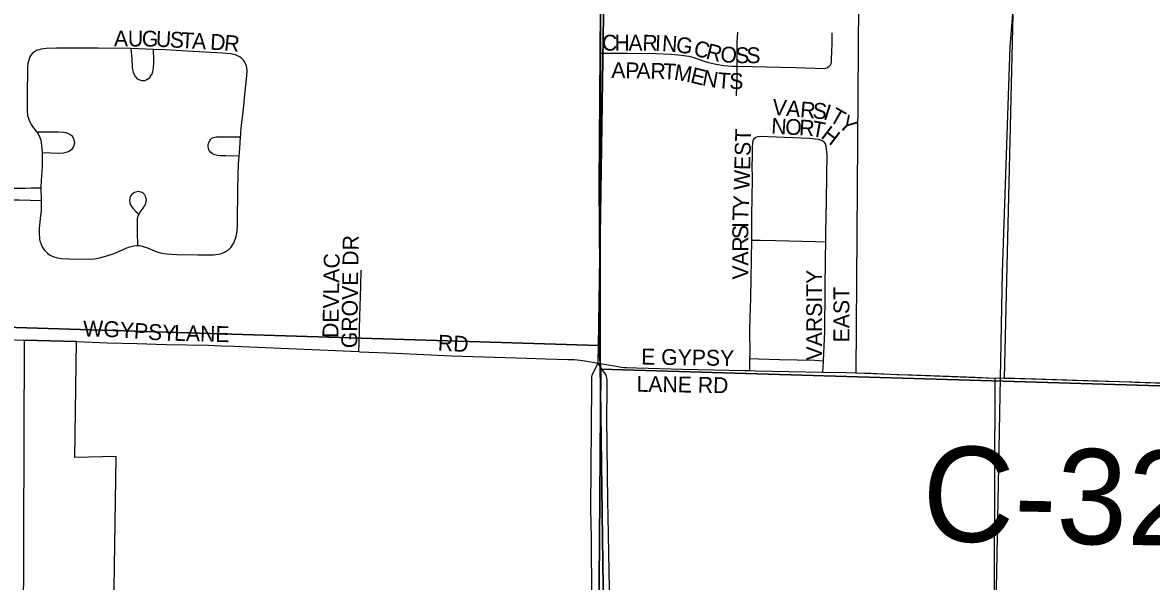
# Model space of a CAD drawing. Extents: x 1443599 to 1910620, y 1028088 to 1361369.
# Drawn here: x 1650691 to 1654253, y 1224158 to 1225921 of the extents above; entities that cross this region are included whole.
import ezdxf

# ---------------------------------------------------------------- set-up
doc = ezdxf.new("R2010")
doc.units = 0
for name, color, linetype in [('GM_X_City_Street', 7, 'Continuous'), ('GM_X_City_Street_Text', 7, 'Continuous'), ('GM_X_Corporation', 7, 'Continuous'), ('GM_X_County_Road', 7, 'Continuous'), ('GM_X_County_Road_Text', 7, 'Continuous'), ('GM_X_Rail_Line', 7, 'Continuous'), ('GM_X_Section', 7, 'Continuous'), ('GM_X_State_Route', 7, 'Continuous'), ('GM_X_Township', 7, 'Continuous'), ('GM_X_Township_Road', 7, 'Continuous')]:
    doc.layers.add(name, color=color, linetype=linetype)

msp = doc.modelspace()

# ---------------------------------------------------------------- linework, layer by layer
at = {"layer": 'GM_X_City_Street'}
for points in [[(1652945.7, 1225783.9), (1652946.3, 1225859.6), (1652947.9, 1225891.4)], [(1652945.7, 1225783.9), (1652994.6, 1225783.1), (1653083, 1225781), (1653130.1, 1225779.3), (1653222.1, 1225776.8), (1653228.5, 1225778.7), (1653232.2, 1225780.7), (1653236.6, 1225784.2), (1653239.9, 1225787.6), (1653242, 1225792.1), (1653243.4, 1225796.4), (1653243.7, 1225800.7), (1653244, 1225809.7), (1653244.6, 1225825.4), (1653245.2, 1225859.6), (1653245.6, 1225888.8)], [(1651033, 1225839.1), (1650929, 1225840.5), (1650797.7, 1225840.3), (1650765.1, 1225839.7), (1650749.4, 1225837.7), (1650741.8, 1225835.6), (1650734.8, 1225832.9), (1650728.5, 1225829.1), (1650722.6, 1225824.7), (1650718.1, 1225819.2), (1650714, 1225813), (1650709.2, 1225799), (1650707.7, 1225791.7), (1650706, 1225775.7), (1650705.7, 1225693.4), (1650705.6, 1225644.2), (1650706.9, 1225628.4), (1650711.2, 1225613.6), (1650718.3, 1225600.1), (1650722.4, 1225593.4), (1650736.4, 1225575.7)], [(1651104.4, 1225836.7), (1651033, 1225839.1)], [(1651033, 1225839.1), (1651035.2, 1225805.6), (1651036.8, 1225780.8), (1651038.1, 1225772.7), (1651040.2, 1225764.6), (1651043, 1225756.9), (1651047.2, 1225749.8), (1651053, 1225744), (1651060.3, 1225740.2), (1651068.4, 1225738.9), (1651076.6, 1225739), (1651083.2, 1225741.3), (1651088.1, 1225744.3), (1651092.2, 1225747.9), (1651095.6, 1225752.7), (1651099.9, 1225759.9), (1651102, 1225765.6), (1651103.4, 1225771.7), (1651104.2, 1225778.3), (1651105.3, 1225794.8), (1651105.2, 1225803), (1651104.4, 1225836.7)], [(1651379.1, 1225560.7), (1651379.6, 1225567), (1651380.1, 1225573.6), (1651382.1, 1225598.3), (1651387.5, 1225638.9), (1651393.3, 1225704.3), (1651399, 1225753.5), (1651399.5, 1225769.3), (1651397.2, 1225784.6), (1651394.7, 1225791.5), (1651391.4, 1225798.3), (1651387.2, 1225803.9), (1651382, 1225809.2), (1651376.3, 1225813.3), (1651369.5, 1225816.8), (1651362.6, 1225819.4), (1651347.3, 1225822.8), (1651323.1, 1225825.1), (1651210.1, 1225831.1), (1651140.6, 1225834.8), (1651104.4, 1225836.7)], [(1652513.2, 1225824.5), (1652557.5, 1225824.9), (1652598.5, 1225825.2), (1652688.6, 1225823.3), (1652737.5, 1225821.1), (1652769.6, 1225818.3), (1652793.5, 1225815.1), (1652808.9, 1225811), (1652831.9, 1225802.3), (1652855.6, 1225795), (1652879.6, 1225789.6), (1652904, 1225785.9), (1652928.7, 1225784.2), (1652945.7, 1225783.9)], [(1652944.2, 1225690.1), (1652945.5, 1225754.8), (1652945.7, 1225783.9)], [(1650752.3, 1225510.9), (1650780.1, 1225510.2), (1650804.1, 1225509.7), (1650820.3, 1225510.8), (1650828.2, 1225512.4), (1650835.7, 1225515), (1650842.6, 1225519), (1650848.4, 1225524.4), (1650852.6, 1225531.1), (1650854.9, 1225538.9), (1650855.4, 1225542.2), (1650854.9, 1225546.9), (1650854, 1225550.6), (1650852.7, 1225554.5), (1650848.4, 1225561.3), (1650842.6, 1225566.7), (1650835.5, 1225570.5), (1650828, 1225573.1), (1650820.1, 1225574.7), (1650804, 1225576), (1650788, 1225575.9), (1650736.4, 1225575.7)], [(1650736.4, 1225575.7), (1650737.6, 1225574.2), (1650745, 1225558.6), (1650748.3, 1225550.6), (1650751, 1225533.7), (1650752.3, 1225510.9)], [(1651374.4, 1225500.1), (1651332.2, 1225500.7), (1651315.4, 1225500.9), (1651306.5, 1225501.7), (1651301.9, 1225502.7), (1651297.5, 1225504), (1651292.6, 1225506.3), (1651289.1, 1225508.5), (1651285.4, 1225511.6), (1651282.1, 1225515.5), (1651278.9, 1225520.2), (1651277.5, 1225524.4), (1651276.8, 1225530.1), (1651276.6, 1225534.7), (1651277.6, 1225539.6), (1651279.3, 1225544.1), (1651281.6, 1225549.1), (1651284.3, 1225552.4), (1651288.6, 1225556.2), (1651292.9, 1225558.8), (1651297.6, 1225560), (1651302.4, 1225560.6), (1651311.2, 1225561.1), (1651319.8, 1225560.9), (1651368.3, 1225560.8), (1651379.1, 1225560.7)], [(1651374.4, 1225500.1), (1651376.3, 1225524.8), (1651379.1, 1225560.7)], [(1652992.2, 1225235), (1652992.5, 1225247.5), (1652992, 1225312.7), (1652994, 1225426.5), (1652993.3, 1225475.3), (1652993.9, 1225491.4), (1652994.7, 1225524.1), (1652995.3, 1225545.3), (1652997.5, 1225551.8), (1653000.7, 1225556.4)], [(1653000.7, 1225556.4), (1653005.1, 1225559.4), (1653012.4, 1225562), (1653018.1, 1225562.9), (1653095, 1225559.8), (1653174.4, 1225556.7), (1653201.8, 1225553.9), (1653214, 1225549.3), (1653220.9, 1225545.4)], [(1653225.2, 1225229.8), (1653225.3, 1225258.8), (1653227.3, 1225357.7), (1653228.5, 1225437.9), (1653229.8, 1225504.3), (1653227.2, 1225531.7), (1653225, 1225538.9), (1653220.9, 1225545.4)], [(1650752.3, 1225510.9), (1650752.9, 1225500.6), (1650752.3, 1225467.3), (1650749.1, 1225423.2), (1650748.5, 1225402.2), (1650748.6, 1225400.3)], [(1651054.3, 1225217.9), (1651059.7, 1225217.6), (1651068.3, 1225215.9), (1651084.6, 1225210.5), (1651114.9, 1225197.8), (1651130, 1225193.6), (1651145.7, 1225191.4), (1651178.1, 1225189.6), (1651244.3, 1225189), (1651275.5, 1225188.7), (1651292.9, 1225188.5), (1651308.2, 1225190.3), (1651315.9, 1225192.1), (1651323.2, 1225194.6), (1651330.1, 1225197.8), (1651336.5, 1225201.8), (1651342.5, 1225206.6), (1651347.7, 1225212), (1651352.5, 1225218.1), (1651356.5, 1225224.6), (1651360, 1225231.5), (1651365, 1225246.3), (1651367.8, 1225261.9), (1651369.3, 1225286), (1651370.1, 1225401.1), (1651372.4, 1225475.1), (1651374.4, 1225500.1)], [(1650645.9, 1225399.2), (1650673, 1225399.2), (1650700, 1225399.2), (1650717.9, 1225399.6), (1650748.6, 1225400.3)], [(1650748.6, 1225400.3), (1650749.9, 1225359.9)], [(1651054.3, 1225217.9), (1651053.8, 1225260.5), (1651053.4, 1225292.7), (1651053.8, 1225300.8), (1651055.1, 1225308.7), (1651057.9, 1225316.2), (1651061.9, 1225323.2), (1651071.7, 1225336.1), (1651076.1, 1225342.8), (1651079.4, 1225350), (1651081.2, 1225357.9), (1651081.5, 1225361.4), (1651081.1, 1225366), (1651080.3, 1225369.4), (1651078.9, 1225373.6), (1651076.5, 1225377.3), (1651074.3, 1225380.1), (1651071.8, 1225382.6), (1651067.8, 1225384.9), (1651064, 1225386.4), (1651060.2, 1225387.4), (1651056.5, 1225387.8), (1651052.2, 1225387.5), (1651048.1, 1225386.5), (1651044.5, 1225385.1), (1651040.5, 1225383.2), (1651036.7, 1225380.3), (1651033.8, 1225377), (1651031.5, 1225374), (1651029.9, 1225371.1), (1651029, 1225367.4), (1651028, 1225359.5), (1651029.2, 1225351.6), (1651032.4, 1225344.1), (1651039.5, 1225334.4), (1651048.4, 1225324.7), (1651055.7, 1225318.9)], [(1650645.2, 1225362.5), (1650680.2, 1225361.6), (1650749.9, 1225359.9)], [(1650749.9, 1225359.9), (1650749.2, 1225327.2), (1650747, 1225312.1), (1650743.3, 1225271.3), (1650742.8, 1225255.3), (1650744.1, 1225239.7), (1650745.7, 1225232.1), (1650748, 1225224.8), (1650751, 1225217.7), (1650754.8, 1225211), (1650759.2, 1225204.6), (1650764.2, 1225198.8), (1650769.8, 1225193.5), (1650775.9, 1225189), (1650782.5, 1225185.1), (1650789.5, 1225182.2), (1650796.8, 1225179.9), (1650812.3, 1225177.2), (1650836.5, 1225176.2), (1650902, 1225175.3), (1650918, 1225176.4), (1650933.8, 1225178.8), (1650957.1, 1225185), (1650980, 1225193.2), (1651025.6, 1225212.3), (1651033.8, 1225215.1), (1651042.2, 1225217), (1651050.8, 1225218.1), (1651054.3, 1225217.9)], [(1652986.3, 1224861.2), (1652986.9, 1224878.8), (1652986.3, 1224953), (1652986.9, 1224988.9), (1652988.5, 1225052.2), (1652992.2, 1225235)], [(1652992.2, 1225235), (1653018.7, 1225234.6), (1653066.4, 1225234), (1653193.4, 1225230.7), (1653225.2, 1225229.8)], [(1653218.4, 1224854.5), (1653220.8, 1224900.3), (1653222.1, 1224947.3), (1653224, 1225079.6), (1653225, 1225177.4), (1653225.2, 1225229.8)], [(1651752, 1224883.2), (1651752.6, 1224906.5), (1651753.8, 1224953.2), (1651754.8, 1224995.5), (1651758, 1225090), (1651759.7, 1225140.6)], [(1650640.5, 1224920.9), (1650695.9, 1224919.5)], [(1650861.3, 1224914.9), (1650958.6, 1224911.2), (1651052.8, 1224908.5), (1651143.7, 1224905.9), (1651278.1, 1224903.1), (1651317.5, 1224901.9), (1651358.9, 1224899.9), (1651752, 1224883.2)], [(1651752, 1224883.2), (1651755.5, 1224883), (1651869.8, 1224878), (1652044, 1224870), (1652282.2, 1224862.6), (1652340.6, 1224860.8), (1652411.4, 1224858.6), (1652432, 1224858), (1652450.4, 1224856.4), (1652465.6, 1224854.5), (1652507.4, 1224846.6)], [(1652986.2, 1224823.3), (1652986.3, 1224843.6), (1652986.3, 1224861.2)], [(1652986.3, 1224861.2), (1653013.7, 1224860.5), (1653079.4, 1224858.6), (1653191.3, 1224855.7), (1653218.4, 1224854.5)], [(1653216.5, 1224818.5), (1653218.2, 1224851.6), (1653218.4, 1224854.5)], [(1652507.4, 1224846.6), (1652570.8, 1224835.7), (1652580.2, 1224834.3), (1652588.7, 1224833.3), (1652597.5, 1224832.8), (1652628.4, 1224831.9), (1652774.3, 1224828.1), (1652970.4, 1224823.6), (1652986.2, 1224823.3)], [(1652986.2, 1224823.3), (1653003.6, 1224822.9), (1653216.5, 1224818.5)], [(1653216.5, 1224818.5), (1653289.3, 1224817), (1653320.5, 1224816.4)], [(1654192, 1224787.6), (1654200.5, 1224787.3), (1654397.6, 1224780.6), (1654660.4, 1224772.4), (1654906.7, 1224763.5), (1655054.5, 1224759), (1655128.9, 1224756.1)]]:
    msp.add_lwpolyline(points, dxfattribs=at)
at = {"layer": 'GM_X_Corporation'}
msp.add_lwpolyline([(1655332.1, 1224749.9), (1653789.9, 1224799.2), (1653821.1, 1226124.3), (1653329.8, 1226129.2), (1653320.6, 1224816.4), (1653759.3, 1224799.9), (1653750.8, 1222142), (1653389.6, 1222177.4), (1652994.7, 1222259.2), (1652696.1, 1222345.9), (1652583.8, 1222381.2), (1652530.1, 1222490.8), (1652532.2, 1222688.8), (1652471.7, 1222691.4), (1650959.3, 1222747.2), (1650986.4, 1224551.8), (1650855.4, 1224549.3), (1650861.2, 1224914.9), (1650695.9, 1224919.5), (1650688.2, 1222742.7)], dxfattribs=at)
at = {"layer": 'GM_X_County_Road'}
for points in [[(1653320.5, 1224816.4), (1653368.1, 1224815), (1653450, 1224811.4), (1653499.2, 1224809.8), (1653614.6, 1224805.7), (1653696.7, 1224802.5), (1653759.3, 1224799.9)], [(1653759.3, 1224799.9), (1653760.2, 1224799.9), (1653771.8, 1224800), (1653789.9, 1224799.3)], [(1653789.9, 1224799.3), (1653839.2, 1224798.2), (1653874.5, 1224797)], [(1653874.5, 1224797), (1654069.1, 1224790.8), (1654192, 1224787.6)]]:
    msp.add_lwpolyline(points, dxfattribs=at)
at = {"layer": 'GM_X_Rail_Line'}
msp.add_lwpolyline([(1653422.3, 1187382.1), (1653486.6, 1194668.7), (1653543.3, 1201447.8), (1653624.5, 1208390), (1653686.5, 1213883.3), (1653700.4, 1216254.3), (1653748.8, 1223261.5), (1653782.8, 1225132.4), (1653807.3, 1225844.8), (1653831.2, 1226150), (1653902.6, 1226760.6), (1654109.2, 1228858.3), (1654149, 1229281), (1654189.7, 1229712.5), (1654201, 1230000), (1654206.7, 1230284.6), (1654220.8, 1231414.3)], dxfattribs=at)
at = {"layer": 'GM_X_Section'}
for points in [[(1647258, 1230369.4), (1648582.3, 1230356), (1652586.1, 1230207.6), (1652586.7, 1230105.6), (1652508.6, 1224902.3), (1647094.6, 1225069.2)], [(1652586.7, 1230105.6), (1658343.9, 1230008.1), (1658121.8, 1224660.7), (1652515.7, 1224828.2), (1652508.6, 1224902.3)], [(1647094.6, 1225069.2), (1652508.6, 1224902.3), (1652515.7, 1224828.2), (1652474.9, 1219580.5), (1647137.2, 1219766.5)], [(1652515.7, 1224828.2), (1658121.8, 1224660.7), (1657764.7, 1219401.1), (1652474.9, 1219580.5)]]:
    msp.add_lwpolyline(points, close=True, dxfattribs=at)
at = {"layer": 'GM_X_State_Route'}
for points in [[(1652507.4, 1224846.6), (1652512, 1225139.7), (1652509.9, 1225410.9), (1652513.2, 1225824.5), (1652513.4, 1225854.2), (1652516.3, 1226092.3), (1652516.7, 1226122.7), (1652520.5, 1226436.9), (1652522.9, 1226658.6), (1652523, 1226662.8), (1652530.2, 1226980.2), (1652535, 1227192.1), (1652537.4, 1227348.1), (1652539.9, 1227420.6), (1652542.4, 1227485), (1652543.4, 1227590.4)], [(1652487.5, 1224106.6), (1652486.3, 1224295.8), (1652484.3, 1224386.2), (1652485.6, 1224517.9), (1652486.2, 1224645.5), (1652486.8, 1224779.6), (1652486.9, 1224795.8), (1652487.4, 1224803.6), (1652488.6, 1224808.9), (1652491.5, 1224815.9), (1652507.4, 1224846.6)], [(1652537.9, 1224411.1), (1652535, 1224674.8), (1652535.2, 1224761.2), (1652535.2, 1224794.1), (1652534.7, 1224800.4), (1652533.7, 1224805.2), (1652531.6, 1224810.9), (1652527.7, 1224816.5), (1652507.4, 1224846.6)], [(1652533, 1222741.6), (1652536.7, 1222995.2), (1652537.2, 1223191.8), (1652542.3, 1223533.7), (1652542.6, 1223556.1), (1652544.8, 1223708.1), (1652546.2, 1223839.1), (1652545.3, 1224019.3), (1652538.4, 1224363.4), (1652537.9, 1224411.1)]]:
    msp.add_lwpolyline(points, dxfattribs=at)
at = {"layer": 'GM_X_Township'}
for points in [[(1652463.3, 1219560.5), (1652505.5, 1221708), (1652510.1, 1222037.1), (1652512.3, 1222314.1), (1652526.4, 1223907.3), (1652514, 1224840.4), (1652513.6, 1224873.8), (1652515.6, 1226669.1), (1652534.4, 1227487), (1652537.4, 1227947.1), (1652538.1, 1228005.5), (1652540.7, 1228239.8)], [(1652540.7, 1228239.8), (1652538.1, 1228005.5), (1652537.4, 1227947.1), (1652534.4, 1227487), (1652515.6, 1226669.1), (1652513.6, 1224873.8), (1652514, 1224840.4), (1652526.4, 1223907.3), (1652512.3, 1222314.1), (1652510.1, 1222037.1), (1652505.5, 1221708), (1652463.3, 1219560.5)]]:
    msp.add_lwpolyline(points, dxfattribs=at)
at = {"layer": 'GM_X_Township_Road'}
msp.add_lwpolyline([(1650695.9, 1224919.5), (1650861.3, 1224914.9)], dxfattribs=at)

# ---------------------------------------------------------------- texts
at = {"layer": 'GM_X_City_Street_Text'}
for s, rotation, p in [('A', 359.9563, (1650979.2, 1225846)), ('U', 359.9703, (1651023.2, 1225845.9)), ('G', 359.1694, (1651067, 1225845.9)), ('U', 357.2446, (1651110.6, 1225845.3)), ('S', 356.7474, (1651154.4, 1225843.2)), ('T', 356.7721, (1651189.6, 1225841.2)), ('A', 356.7632, (1651224.7, 1225839.2)), ('D', 356.7615, (1651281.8, 1225836)), ('R', 354.113, (1651325.2, 1225833.5)), ('C', 359.9757, (1652519.2, 1225832.7)), ('H', 359.9703, (1652558.8, 1225832.7)), ('A', 359.9703, (1652602.8, 1225832.7)), ('R', 359.5142, (1652646.7, 1225832.7)), ('I', 357.5522, (1652685.8, 1225832.4)), ('N', 356.151, (1652707.5, 1225831.4)), ('G', 351.2671, (1652750.3, 1225828.6)), ('C', 344.9473, (1652805.1, 1225818.8)), ('R', 345.9094, (1652844.3, 1225808.2)), ('O', 355.2289, (1652891.4, 1225797.2)), ('S', 359.7191, (1652939.5, 1225793.3)), ('S', 359.9956, (1652975, 1225793.1)), ('A', 358.8416, (1652548.5, 1225746.7)), ('P', 358.8648, (1652592.5, 1225745.8)), ('A', 358.8416, (1652627.7, 1225745.1)), ('R', 358.3967, (1652671.6, 1225744.2)), ('T', 356.802, (1652710.8, 1225743.2)), ('M', 350.5766, (1652744.5, 1225741.3)), ('E', 345.871, (1652795.5, 1225732.9)), ('N', 349.6495, (1652833.2, 1225723.6)), ('T', 355.3665, (1652881.9, 1225714.9)), ('S', 359.3293, (1652920.7, 1225711.9)), ('V', 355.0984, (1653055.4, 1225630.4)), ('A', 355.1165, (1653099.3, 1225626.6)), ('R', 355.1134, (1653143.1, 1225622.9)), ('S', 355.1025, (1653182.6, 1225619.5)), ('I', 343.0034, (1653214.9, 1225617)), ('T', 330.3907, (1653233.3, 1225611.7)), ('N', 356.7195, (1653052.4, 1225570.8)), ('O', 356.7274, (1653096.4, 1225568.3)), ('R', 356.1116, (1653140.1, 1225565.8)), ('T', 349.5632, (1653178.1, 1225563.3)), ('Y', 317.5043, (1653261.5, 1225596.1)), ('WEST', 88.4469, (1652985, 1225392.4)), ('H', 322.8459, (1653207.2, 1225559.4)), ('Y', 86.3255, (1652981.8, 1225329.6)), ('T', 88.1418, (1652980.7, 1225294.9)), ('S', 89.9572, (1652980.7, 1225238.1)), ('I', 89.9563, (1652980.7, 1225273.3)), ('GROVE DR', 89.1933, (1651746.6, 1224893.6)), ('R', 89.9757, (1652980.7, 1225198.5)), ('DEVLAC', 88.9804, (1651687, 1224925.7)), ('A', 89.9781, (1652980.6, 1225154.5)), ('V', 89.9781, (1652980.6, 1225110.5)), ('VARSITY', 90, (1653213.8, 1224855.3)), ('EAST', 90, (1653299.8, 1224912.5)), ('W', 0, (1650882.4, 1224930.7)), ('GYPSY', 356.183, (1650944.7, 1224930.7)), ('LANE', 358.4523, (1651168.7, 1224917.5)), ('RD', 356.989, (1652000.5, 1224886.7)), ('E GYPSY', 358.9955, (1652642.6, 1224842.7)), ('LANE RD', 359.0613, (1652628, 1224756.7))]:
    msp.add_text(s, height=50, rotation=rotation, dxfattribs=at).set_placement(p)
at = {"layer": 'GM_X_County_Road_Text'}
msp.add_text('C-324', height=300, rotation=358.8957, dxfattribs=at).set_placement((1653528.1, 1224286))

doc.saveas('drawing.dxf')
